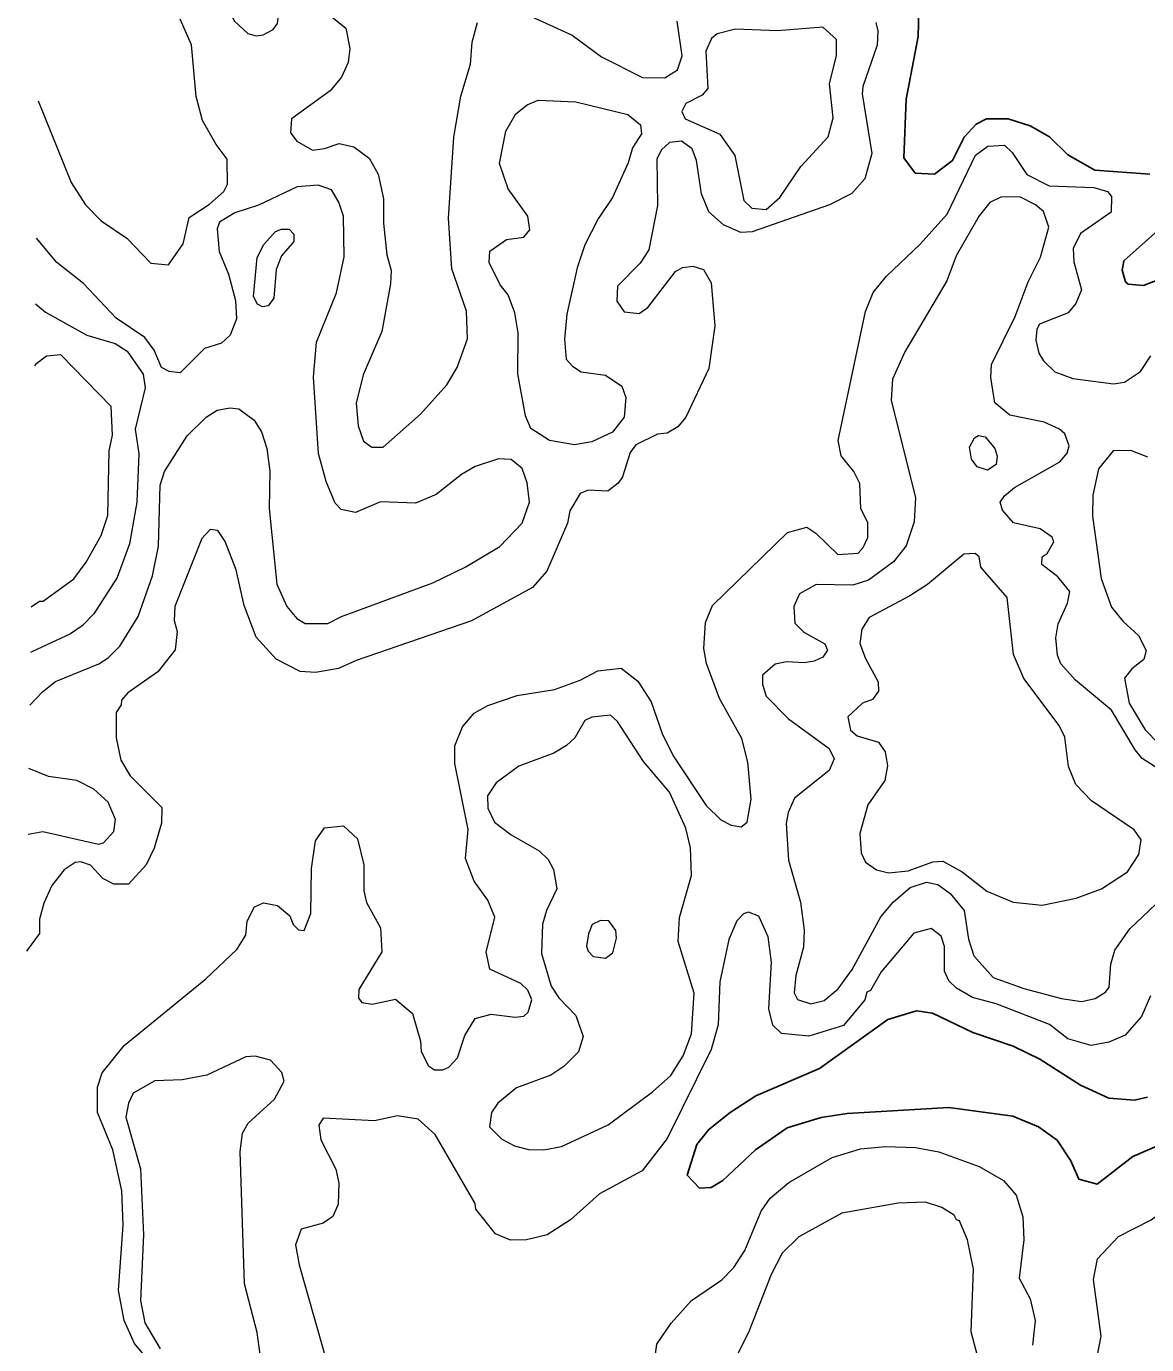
# Model space of a CAD drawing. Extents: x 763.2 to 816.8, y 7896.5 to 7952.7.
# Drawn here: x 763.567 to 766.74, y 7922.705 to 7926.441 of the extents above; entities that cross this region are included whole.
import ezdxf

# ---------------------------------------------------------------- set-up
doc = ezdxf.new("R2010")
doc.units = 0
doc.header["$LTSCALE"] = 0.064
doc.layers.add('1', color=7, linetype='Continuous', lineweight=25)
doc.layers.add('2', color=7, linetype='Continuous', lineweight=13)

msp = doc.modelspace()

# ---------------------------------------------------------------- linework, layer by layer
at = {"layer": '1'}
for points in [[(766.0952, 7926.4869), (766.0935, 7926.4121), (766.0594, 7926.2347), (766.0528, 7926.0687), (766.0847, 7926.0251), (766.1394, 7926.0223), (766.1906, 7926.0606), (766.2233, 7926.1271), (766.2572, 7926.1642), (766.2872, 7926.1787), (766.3478, 7926.1787), (766.4102, 7926.1592), (766.4654, 7926.1285), (766.5176, 7926.0773), (766.5933, 7926.0332), (766.7494, 7926.0225)], [(766.7987, 7925.8867), (766.676, 7925.7766), (766.6708, 7925.7498), (766.6805, 7925.7172), (766.6881, 7925.7103), (766.7312, 7925.7071), (766.8366, 7925.7477)], [(766.7429, 7923.4063), (766.706, 7923.3981), (766.6337, 7923.4033), (766.553, 7923.4405), (766.4379, 7923.5143), (766.3627, 7923.5507), (766.2482, 7923.5897), (766.1335, 7923.6443), (766.0888, 7923.6509), (766.007, 7923.6264), (765.8134, 7923.4873), (765.6335, 7923.4104), (765.5606, 7923.363), (765.5005, 7923.3142), (765.4658, 7923.2723), (765.4386, 7923.1855), (765.4733, 7923.1485), (765.507, 7923.1501), (765.5398, 7923.1697), (765.632, 7923.2567), (765.7222, 7923.3196), (765.8185, 7923.3485), (765.8924, 7923.3603), (766.1801, 7923.3766), (766.3616, 7923.3519), (766.4339, 7923.3224), (766.4869, 7923.284), (766.5258, 7923.2255), (766.5487, 7923.1736), (766.6, 7923.1599), (766.7013, 7923.2381), (766.7774, 7923.2714)]]:
    msp.add_lwpolyline(points, dxfattribs=at)
at = {"layer": '2'}
for points in [[(764.2586, 7926.5391), (764.2169, 7926.6044), (764.1823, 7926.6386), (764.1257, 7926.6323), (764.1134, 7926.619), (764.1052, 7926.5788), (764.1155, 7926.5298), (764.1566, 7926.456), (764.194, 7926.4212), (764.2178, 7926.414), (764.2373, 7926.4168), (764.2659, 7926.4323), (764.2779, 7926.4491), (764.2825, 7926.4861)], [(765.852, 7926.1819), (765.8422, 7926.2779), (765.8619, 7926.3586), (765.862, 7926.4044), (765.8234, 7926.4386), (765.695, 7926.4286), (765.5753, 7926.4334), (765.5241, 7926.4205), (765.508, 7926.4069), (765.4916, 7926.3709), (765.4971, 7926.2653), (765.481, 7926.2467), (765.4349, 7926.2229), (765.4234, 7926.2001), (765.4333, 7926.1791), (765.5316, 7926.1353), (765.574, 7926.0753), (765.5993, 7925.9478), (765.6216, 7925.9263), (765.6624, 7925.9225), (765.7009, 7925.9561), (765.7607, 7926.0444), (765.838, 7926.1282)], [(765.2706, 7926.1915), (765.3063, 7926.1621), (765.3096, 7926.1367), (765.2837, 7926.0965), (765.2716, 7926.0549), (765.2272, 7925.9563), (765.1868, 7925.8956), (765.1487, 7925.822), (765.1274, 7925.7564), (765.098, 7925.6256), (765.0912, 7925.5548), (765.0964, 7925.4984), (765.1138, 7925.4777), (765.1388, 7925.4625), (765.2073, 7925.4525), (765.2538, 7925.4212), (765.2653, 7925.3896), (765.2604, 7925.3334), (765.2275, 7925.2912), (765.1691, 7925.2636), (765.1197, 7925.2552), (765.049, 7925.2678), (764.9963, 7925.3014), (764.9807, 7925.3371), (764.9591, 7925.4565), (764.9597, 7925.573), (764.9502, 7925.6292), (764.9318, 7925.6802), (764.9088, 7925.7088), (764.8779, 7925.7722), (764.8795, 7925.8039), (764.9269, 7925.8367), (764.9762, 7925.8441), (764.9926, 7925.8645), (764.9873, 7925.9034), (764.9316, 7925.9805), (764.9074, 7926.0524), (764.9254, 7926.1442), (764.9532, 7926.1934), (764.985, 7926.2185), (765.0162, 7926.2318), (765.1231, 7926.2278)], [(764.2206, 7925.7862), (764.2395, 7925.8234), (764.2725, 7925.8595), (764.2899, 7925.8666), (764.311, 7925.8665), (764.3241, 7925.8522), (764.3247, 7925.8315), (764.2894, 7925.7908), (764.274, 7925.7518), (764.2673, 7925.6708), (764.252, 7925.6495), (764.2352, 7925.6463), (764.2212, 7925.6534), (764.2104, 7925.6757)], [(766.2441, 7925.2143), (766.2384, 7925.2488), (766.2528, 7925.2753), (766.2637, 7925.2812), (766.2827, 7925.278), (766.3107, 7925.2448), (766.3172, 7925.2233), (766.3137, 7925.1993), (766.2899, 7925.1831), (766.2599, 7925.1931)], [(766.2709, 7924.9082), (766.2661, 7924.9373), (766.2545, 7924.9473), (766.2226, 7924.9454), (766.12, 7924.8591), (766.0696, 7924.8267), (765.9543, 7924.7653), (765.9338, 7924.7329), (765.928, 7924.6916), (765.9435, 7924.65), (765.9802, 7924.583), (765.9806, 7924.5569), (765.9635, 7924.5337), (765.9353, 7924.5226), (765.8936, 7924.4842), (765.9019, 7924.4467), (765.9205, 7924.4301), (765.981, 7924.4128), (766, 7924.385), (766.0067, 7924.3455), (765.9984, 7924.3041), (765.9508, 7924.2346), (765.9279, 7924.1531), (765.9314, 7924.0986), (765.9444, 7924.0726), (765.9751, 7924.0503), (766.0091, 7924.0416), (766.0647, 7924.0479), (766.1349, 7924.0734), (766.163, 7924.0748), (766.2182, 7924.0447), (766.2876, 7923.9898), (766.3626, 7923.9592), (766.4441, 7923.9505), (766.5405, 7923.9704), (766.6126, 7923.997), (766.686, 7924.0446), (766.7184, 7924.0939), (766.7245, 7924.1358), (766.7051, 7924.1639), (766.5846, 7924.2465), (766.5399, 7924.2925), (766.5195, 7924.343), (766.5089, 7924.4265), (766.4922, 7924.4593), (766.393, 7924.5933), (766.3635, 7924.6612), (766.345, 7924.8228)], [(765.4589, 7923.701), (765.4135, 7923.8474), (765.4167, 7923.9157), (765.4511, 7924.0348), (765.4478, 7924.1129), (765.4347, 7924.169), (765.3885, 7924.2707), (765.3155, 7924.3574), (765.2412, 7924.4707), (765.2218, 7924.4892), (765.1682, 7924.483), (765.1486, 7924.4739), (765.1201, 7924.425), (765.0966, 7924.4026), (765.0614, 7924.3815), (764.9619, 7924.3445), (764.8973, 7924.2968), (764.8728, 7924.26), (764.8743, 7924.2254), (764.8932, 7924.1861), (764.9404, 7924.15), (765.0194, 7924.1043), (765.045, 7924.0801), (765.0596, 7924.0511), (765.0696, 7923.9969), (765.0403, 7923.9355), (765.029, 7923.8967), (765.0257, 7923.8132), (765.0538, 7923.7209), (765.075, 7923.6875), (765.1232, 7923.6374), (765.1439, 7923.578), (765.1305, 7923.5346), (765.0896, 7923.4935), (765.0528, 7923.4686), (764.955, 7923.4324), (764.9021, 7923.3896), (764.8843, 7923.3629), (764.8791, 7923.3222), (764.9139, 7923.287), (764.9493, 7923.2685), (764.9892, 7923.2577), (765.0331, 7923.2568), (765.0823, 7923.2665), (765.215, 7923.3278), (765.341, 7923.4211), (765.3923, 7923.4676), (765.4273, 7923.5234), (765.4506, 7923.5857)], [(765.2388, 7923.8572), (765.2365, 7923.8782), (765.2164, 7923.9055), (765.1933, 7923.9069), (765.1699, 7923.8953), (765.1591, 7923.8691), (765.1538, 7923.8338), (765.1582, 7923.8198), (765.1727, 7923.805), (765.2077, 7923.7999), (765.2283, 7923.8152)]]:
    msp.add_lwpolyline(points, close=True, dxfattribs=at)
for points in [[(764.3784, 7926.5119), (764.4713, 7926.4362), (764.4829, 7926.3783), (764.4782, 7926.3389), (764.4593, 7926.2975), (764.4278, 7926.2583), (764.318, 7926.1793), (764.3154, 7926.1392), (764.3325, 7926.116), (764.3772, 7926.0903), (764.411, 7926.0946), (764.4526, 7926.1096), (764.4941, 7926.1), (764.5378, 7926.0681), (764.5634, 7926.0226), (764.5785, 7925.9521), (764.5786, 7925.8832), (764.5881, 7925.794), (764.5998, 7925.7491), (764.5982, 7925.7111), (764.5736, 7925.5763), (764.5207, 7925.4534), (764.5014, 7925.3728), (764.5069, 7925.3088), (764.5216, 7925.2653), (764.5458, 7925.2488), (764.5772, 7925.2486), (764.6836, 7925.3422), (764.7575, 7925.4255), (764.7873, 7925.4744), (764.8165, 7925.5553), (764.8135, 7925.6342), (764.7723, 7925.7538), (764.7626, 7925.8977), (764.7773, 7926.1271), (764.7973, 7926.2435), (764.8247, 7926.3343), (764.8299, 7926.3966), (764.8443, 7926.4525)], [(763.6005, 7926.2306), (763.6933, 7925.9983), (763.7344, 7925.9351), (763.7782, 7925.8896), (763.8509, 7925.8413), (763.9197, 7925.7705), (763.9696, 7925.7656), (764.0113, 7925.8246), (764.0282, 7925.8993), (764.0858, 7925.9371), (764.1259, 7925.9732), (764.1365, 7925.9938), (764.136, 7926.0648), (764.1043, 7926.1062), (764.0656, 7926.1744), (764.0479, 7926.2422), (764.0349, 7926.3886), (764.0024, 7926.4618)], [(764.964, 7926.484), (765.1132, 7926.4166), (765.1958, 7926.3551), (765.3126, 7926.2967), (765.3759, 7926.2955), (765.411, 7926.3181), (765.4247, 7926.3581), (765.4103, 7926.4559)], [(765.9785, 7926.4288), (765.9769, 7926.3876), (765.9365, 7926.2705), (765.9344, 7926.2501), (765.9622, 7926.0807), (765.9423, 7926.0094)], [(765.973, 7926.4524), (765.9785, 7926.4288)], [(765.9423, 7926.0094), (765.9051, 7925.9674), (765.8416, 7925.9353), (765.6227, 7925.8586), (765.5904, 7925.8569), (765.5419, 7925.8789), (765.4999, 7925.9155), (765.4791, 7925.9668), (765.4654, 7926.0613), (765.4527, 7926.0942), (765.4224, 7926.1161), (765.3886, 7926.1125), (765.3657, 7926.0916), (765.3527, 7926.0654), (765.3543, 7925.9331), (765.3298, 7925.8075), (765.3052, 7925.77), (765.2414, 7925.7044), (765.2394, 7925.662), (765.2607, 7925.6318), (765.3026, 7925.6272), (765.3272, 7925.6442), (765.406, 7925.7465), (765.4254, 7925.7579), (765.4551, 7925.7613), (765.4846, 7925.752), (765.507, 7925.7143), (765.5168, 7925.5921), (765.5004, 7925.4711), (765.4353, 7925.3338), (765.4119, 7925.3064), (765.3823, 7925.2885), (765.3547, 7925.2857), (765.2936, 7925.255), (765.277, 7925.2337), (765.2552, 7925.1644), (765.2436, 7925.1464), (765.2143, 7925.1241), (765.1587, 7925.1268), (765.1358, 7925.1169), (765.1065, 7925.068), (765.0993, 7925.0333), (765.0408, 7924.8966), (765.0004, 7924.851), (764.828, 7924.7562), (764.5012, 7924.6437), (764.4505, 7924.6211), (764.3862, 7924.6094), (764.3427, 7924.6123), (764.2739, 7924.6475), (764.2176, 7924.7102), (764.1834, 7924.7998), (764.1614, 7924.9004), (764.1298, 7924.9807), (764.1095, 7925.0121), (764.0878, 7925.0151), (764.0637, 7924.9894), (763.9871, 7924.7973), (763.9852, 7924.757), (763.9935, 7924.7259), (763.9883, 7924.6742), (763.9393, 7924.6115), (763.8543, 7924.5521), (763.8363, 7924.5312), (763.8351, 7924.5185), (763.8209, 7924.4963), (763.8209, 7924.4245), (763.8343, 7924.3616), (763.8603, 7924.3167), (763.9506, 7924.2271), (763.9491, 7924.1827), (763.929, 7924.1123), (763.9062, 7924.0647), (763.8557, 7924.0095), (763.8147, 7924.0101), (763.7831, 7924.0263), (763.7481, 7924.0639), (763.7213, 7924.073), (763.7046, 7924.0711), (763.6736, 7924.0508), (763.6385, 7924.0061), (763.6157, 7923.9559), (763.6043, 7923.9107), (763.6036, 7923.87), (763.5667, 7923.8198)], [(765.6205, 7924.2512), (765.6106, 7924.3556), (765.5938, 7924.4225), (765.5303, 7924.5363), (765.4933, 7924.6354), (765.4857, 7924.6776), (765.4911, 7924.7519), (765.5106, 7924.7997), (765.7229, 7925.0071), (765.778, 7925.0215), (765.803, 7925.0049), (765.8659, 7924.9443), (765.9231, 7924.9479), (765.9375, 7924.9637), (765.9502, 7924.9925), (765.9503, 7925.0337), (765.9306, 7925.075), (765.9276, 7925.1459), (765.9111, 7925.1794), (765.8751, 7925.2244), (765.8669, 7925.2674), (765.9437, 7925.6335), (765.9657, 7925.6873), (766.0033, 7925.7334), (766.0982, 7925.8233), (766.1757, 7925.9093), (766.2559, 7926.076), (766.291, 7926.1014), (766.3379, 7926.1047), (766.3599, 7926.0834), (766.4007, 7926.0215), (766.4646, 7925.989), (766.5906, 7925.9844), (766.6293, 7925.9729), (766.6405, 7925.9592), (766.6401, 7925.9149), (766.5534, 7925.8543), (766.5324, 7925.8119), (766.5341, 7925.7735), (766.5555, 7925.6947), (766.5397, 7925.6559), (766.5181, 7925.6295), (766.4367, 7925.5971), (766.4289, 7925.583), (766.4265, 7925.5515), (766.4349, 7925.5149), (766.4478, 7925.4931), (766.4801, 7925.4619), (766.5315, 7925.4435), (766.6468, 7925.4278), (766.6777, 7925.4329), (766.7235, 7925.463), (766.7527, 7925.5076)], [(763.5765, 7924.5175), (763.6127, 7924.5555), (763.6494, 7924.5842), (763.7715, 7924.634), (763.7982, 7924.651), (763.8316, 7924.6845), (763.8837, 7924.7684), (763.924, 7924.884), (763.9411, 7924.9677), (763.9458, 7925.141), (763.9584, 7925.1799), (764.0218, 7925.2803), (764.0756, 7925.334), (764.1069, 7925.3536), (764.1429, 7925.3603), (764.1686, 7925.3569), (764.2123, 7925.3252), (764.2331, 7925.292), (764.2481, 7925.2445), (764.2564, 7925.1805), (764.2548, 7925.0746), (764.276, 7924.8598), (764.3047, 7924.7967), (764.3325, 7924.7633), (764.3562, 7924.7488), (764.4206, 7924.7483), (764.4597, 7924.769), (764.7181, 7924.8641), (764.8102, 7924.9084), (764.9082, 7924.9673), (764.9711, 7925.0334), (764.9925, 7925.0931), (764.9858, 7925.1471), (764.9711, 7925.1876), (764.9402, 7925.2136), (764.9039, 7925.2158), (764.8385, 7925.1935), (764.7998, 7925.1709), (764.728, 7925.1139), (764.6695, 7925.0894), (764.5702, 7925.0939), (764.4987, 7925.063), (764.4583, 7925.0722), (764.4417, 7925.0899), (764.416, 7925.151), (764.3944, 7925.2306), (764.3797, 7925.4467), (764.3885, 7925.5459), (764.4449, 7925.6861), (764.4669, 7925.7884), (764.4651, 7925.9037), (764.4521, 7925.9433), (764.4314, 7925.9783), (764.3935, 7925.9914), (764.3336, 7925.9863), (764.224, 7925.9342), (764.1575, 7925.9131), (764.1139, 7925.8862), (764.1069, 7925.8674), (764.1133, 7925.8031), (764.1396, 7925.7391), (764.1592, 7925.6643), (764.1617, 7925.6127), (764.1441, 7925.5656), (764.1191, 7925.5434), (764.0713, 7925.5281), (764.0025, 7925.4592), (763.9709, 7925.4626), (763.9498, 7925.4748), (763.9289, 7925.5236), (763.9021, 7925.5597), (763.8214, 7925.6146), (763.7283, 7925.7125), (763.6528, 7925.7718), (763.595, 7925.8407)], [(766.5226, 7924.8397), (766.4891, 7924.8812), (766.4436, 7924.9161), (766.4441, 7924.9377), (766.4591, 7924.9471), (766.4776, 7924.98), (766.4732, 7924.9932), (766.4386, 7925.0166), (766.3629, 7925.0345), (766.3322, 7925.0699), (766.3258, 7925.0923), (766.3376, 7925.111), (766.3661, 7925.1343), (766.4941, 7925.2071), (766.5153, 7925.2315), (766.521, 7925.2525), (766.5091, 7925.2864), (766.494, 7925.2998), (766.4497, 7925.3194), (766.3525, 7925.3388), (766.3107, 7925.3741), (766.2993, 7925.446), (766.3007, 7925.4829), (766.3683, 7925.619), (766.4044, 7925.7169), (766.4401, 7925.787), (766.4635, 7925.872), (766.4478, 7925.9167), (766.4255, 7925.9356), (766.3815, 7925.9581), (766.3277, 7925.9573), (766.2965, 7925.9421), (766.2662, 7925.9042), (766.2013, 7925.7906), (766.1742, 7925.7202), (766.0556, 7925.5191), (766.02, 7925.4415), (766.0165, 7925.3818), (766.0855, 7925.1049), (766.0822, 7925.0367), (766.0596, 7924.9685), (766.0234, 7924.9236), (765.9526, 7924.8716), (765.9082, 7924.8576), (765.8045, 7924.8589), (765.757, 7924.8324), (765.7406, 7924.7966), (765.7437, 7924.7498), (765.7689, 7924.7243), (765.8286, 7924.6915), (765.8364, 7924.6729), (765.8231, 7924.6537), (765.7986, 7924.6419), (765.7706, 7924.6373), (765.72, 7924.6403), (765.6879, 7924.6338), (765.6519, 7924.6025), (765.6519, 7924.5758), (765.6626, 7924.5423), (765.7262, 7924.4787), (765.8411, 7924.3947), (765.8551, 7924.3653), (765.8412, 7924.3321), (765.7432, 7924.2534), (765.7245, 7924.2128), (765.7191, 7924.1814), (765.7255, 7924.0775), (765.7601, 7923.9586), (765.7699, 7923.8796), (765.7684, 7923.831), (765.747, 7923.7514), (765.7421, 7923.7023), (765.7515, 7923.6828), (765.7891, 7923.6709), (765.8264, 7923.6803), (765.8662, 7923.7132), (765.9066, 7923.7684), (765.9876, 7923.9169), (766.0219, 7923.959), (766.0705, 7924.0001), (766.1166, 7924.016), (766.1485, 7924.0088), (766.1834, 7923.9838), (766.2235, 7923.9348), (766.2357, 7923.8543), (766.2512, 7923.8066), (766.3057, 7923.745), (766.3921, 7923.7143), (766.4996, 7923.6857), (766.5561, 7923.6774), (766.5943, 7923.6855), (766.624, 7923.7035), (766.6344, 7923.7178), (766.6394, 7923.7836), (766.6507, 7923.8231)], [(763.5924, 7925.6544), (763.6209, 7925.6312), (763.738, 7925.566), (763.8187, 7925.542), (763.8525, 7925.5206), (763.8974, 7925.455), (763.9029, 7925.4171), (763.8752, 7925.2995), (763.8849, 7925.2299), (763.88, 7925.0931), (763.8587, 7924.9748), (763.8239, 7924.8789), (763.7579, 7924.7764), (763.725, 7924.7418), (763.6915, 7924.7198), (763.5826, 7924.6685), (763.5786, 7924.6666)], [(763.5804, 7924.7958), (763.6037, 7924.8124), (763.6141, 7924.8122), (763.7007, 7924.8756), (763.7362, 7924.9229), (763.7785, 7924.9979), (763.7979, 7925.0546), (763.8012, 7925.2385), (763.8109, 7925.2825), (763.8073, 7925.3635), (763.6644, 7925.5103), (763.6234, 7925.5062), (763.5922, 7925.4829), (763.5899, 7925.4792)], [(766.7441, 7925.2205), (766.6961, 7925.2387), (766.6453, 7925.2377), (766.6042, 7925.1872), (766.5884, 7925.1121), (766.5868, 7925.053), (766.6114, 7924.8762), (766.6411, 7924.7953), (766.6728, 7924.755), (766.7175, 7924.7149), (766.7394, 7924.6718), (766.7323, 7924.6468), (766.6981, 7924.6204), (766.6774, 7924.5937), (766.6905, 7924.5228), (766.7363, 7924.4476), (766.7738, 7924.4085)], [(766.4975, 7924.6344), (766.4881, 7924.6588), (766.4836, 7924.7083), (766.4901, 7924.748), (766.5158, 7924.8059), (766.5226, 7924.8397)], [(766.8014, 7924.3187), (766.7278, 7924.3663), (766.7075, 7924.3904), (766.6413, 7924.5035), (766.5392, 7924.588), (766.4975, 7924.6344)], [(763.9053, 7922.6695), (763.8728, 7922.7075), (763.8434, 7922.7733), (763.8274, 7922.8585), (763.8405, 7923.044), (763.837, 7923.1407), (763.8113, 7923.257), (763.7682, 7923.3626), (763.7681, 7923.4344), (763.7815, 7923.4754), (763.8439, 7923.5524), (764.0755, 7923.7416), (764.1631, 7923.8243), (764.1887, 7923.865), (764.1923, 7923.9051), (764.2131, 7923.9461), (764.2388, 7923.9566), (764.2782, 7923.9499), (764.3128, 7923.9202), (764.3227, 7923.8957), (764.3379, 7923.8805), (764.3534, 7923.8784), (764.373, 7923.9263), (764.3748, 7924.0545), (764.3862, 7924.1331), (764.4113, 7924.17), (764.4654, 7924.175), (764.5048, 7924.1385), (764.5224, 7924.0643), (764.5226, 7923.991), (764.5304, 7923.9576), (764.5701, 7923.8861), (764.5734, 7923.8178), (764.5081, 7923.7114), (764.508, 7923.6864), (764.5168, 7923.6741), (764.5465, 7923.6693), (764.6129, 7923.6839), (764.6606, 7923.6437), (764.6834, 7923.5647), (764.6851, 7923.5358), (764.7055, 7923.4954), (764.7228, 7923.4839), (764.7469, 7923.4836), (764.7635, 7923.4911), (764.7878, 7923.5181), (764.8087, 7923.5805), (764.8384, 7923.6296), (764.8832, 7923.6412), (764.9515, 7923.6332), (764.9764, 7923.636), (764.9886, 7923.6467), (764.9989, 7923.6817), (764.9872, 7923.7091), (764.9675, 7923.7283), (764.8793, 7923.7687), (764.8694, 7923.8171), (764.8937, 7923.9162), (764.874, 7923.965), (764.8353, 7924.0187), (764.8104, 7924.0828), (764.8184, 7924.1651), (764.781, 7924.3515), (764.7807, 7924.4016), (764.8023, 7924.456), (764.8355, 7924.4946), (764.8738, 7924.5163), (764.9568, 7924.5446), (765.0633, 7924.5617), (765.1356, 7924.5881), (765.1856, 7924.6143), (765.2521, 7924.6222), (765.2992, 7924.5852), (765.3369, 7924.5267), (765.3693, 7924.4345), (765.4012, 7924.3706), (765.493, 7924.2325)], [(763.5713, 7924.152), (763.6137, 7924.1588), (763.7707, 7924.123), (763.7856, 7924.1268), (763.8145, 7924.1592), (763.819, 7924.1931), (763.7984, 7924.242), (763.7578, 7924.2793), (763.7098, 7924.3033), (763.6292, 7924.3151), (763.5739, 7924.3378)], [(765.493, 7924.2325), (765.5344, 7924.1924), (765.5633, 7924.1769), (765.5916, 7924.1724), (765.6089, 7924.186), (765.6205, 7924.2512)], [(766.6507, 7923.8231), (766.6924, 7923.8833), (766.8026, 7923.987), (766.9665, 7924.1178), (767.05, 7924.1573), (767.1166, 7924.164)], [(766.7514, 7923.6936), (766.7256, 7923.6344), (766.6796, 7923.5822), (766.6337, 7923.5622), (766.5831, 7923.5525), (766.517, 7923.5717), (766.4651, 7923.6117), (766.3139, 7923.6708), (766.2472, 7923.6888), (766.2022, 7923.7153), (766.1799, 7923.7361), (766.1679, 7923.7637), (766.1676, 7923.8329), (766.1587, 7923.8626), (766.1301, 7923.8844), (766.0806, 7923.8711), (765.9885, 7923.7613), (765.9585, 7923.7089), (765.9479, 7923.7034), (765.9423, 7923.6825), (765.882, 7923.609), (765.7834, 7923.5795), (765.7057, 7923.587), (765.6812, 7923.6106), (765.6697, 7923.6568), (765.678, 7923.7885), (765.6686, 7923.8606), (765.6416, 7923.9189), (765.6125, 7923.9302), (765.5981, 7923.9256), (765.5794, 7923.9058), (765.5564, 7923.8533), (765.5315, 7923.7335), (765.5267, 7923.6108), (765.5069, 7923.5411), (765.3824, 7923.2886), (765.3108, 7923.1971), (765.1901, 7923.1325), (765.108, 7923.0585), (765.0417, 7923.0158), (764.984, 7923.0021), (764.938, 7923.0004), (764.8958, 7923.0189), (764.8398, 7923.0884), (764.8377, 7923.1046), (764.7251, 7923.3005), (764.6762, 7923.3436), (764.6177, 7923.3535), (764.5531, 7923.3389)], [(764.235, 7922.6349), (764.2201, 7922.739), (764.1842, 7922.8772), (764.1725, 7923.252), (764.179, 7923.3037), (764.1946, 7923.3327), (764.2698, 7923.4004), (764.2971, 7923.4516), (764.2902, 7923.4757), (764.2584, 7923.5108), (764.2151, 7923.5228), (764.1884, 7923.5207), (764.0779, 7923.4689), (764.0082, 7923.4557), (763.9308, 7923.4527), (763.8694, 7923.4179), (763.8559, 7923.3889), (763.8489, 7923.3496), (763.8897, 7923.2032), (763.8981, 7923.0162), (763.8899, 7922.8296), (763.9026, 7922.7668), (763.9462, 7922.6925)], [(764.5531, 7923.3389), (764.4077, 7923.3467), (764.3948, 7923.3264), (764.4009, 7923.2851), (764.4438, 7923.2019), (764.4519, 7923.1623)], [(765.648, 7923.0835), (765.6735, 7923.1203), (765.7267, 7923.1643), (765.8495, 7923.2355), (765.9294, 7923.2598), (766.0007, 7923.2665)], [(766.0007, 7923.2665), (766.0855, 7923.2633), (766.1519, 7923.2516), (766.2657, 7923.2093), (766.3353, 7923.1696), (766.3708, 7923.128), (766.3896, 7923.0671), (766.3928, 7923.0014), (766.3797, 7922.893), (766.4109, 7922.8343), (766.4251, 7922.773), (766.4171, 7922.7029)], [(766.5944, 7922.6408), (766.6114, 7922.7286), (766.5901, 7922.8895), (766.6017, 7922.9475), (766.6609, 7923.0115), (766.7532, 7923.0583), (766.9034, 7923.1708), (766.9402, 7923.1843), (766.9792, 7923.1842), (767.0899, 7923.1291), (767.1696, 7923.1122), (767.3379, 7923.1745), (767.3838, 7923.1811), (767.4934, 7923.1781), (767.6869, 7923.2338), (767.7447, 7923.2337), (767.7798, 7923.2233), (767.781, 7923.2149), (767.8103, 7923.183), (767.8308, 7923.1385), (767.8353, 7923.0983), (767.8135, 7923.0172), (767.6975, 7922.86), (767.58, 7922.6622)], [(764.4519, 7923.1623), (764.45, 7923.1033), (764.4352, 7923.0682), (764.4071, 7923.049), (764.3448, 7923.0325), (764.329, 7922.9872), (764.3392, 7922.9305), (764.4304, 7922.6115)], [(766.0362, 7923.1055), (765.8771, 7923.077), (765.7552, 7923.0102), (765.7082, 7922.9636), (765.6763, 7922.9034), (765.6121, 7922.7389), (765.5756, 7922.6662)], [(766.2104, 7923.0555), (766.2022, 7923.0581), (766.1953, 7923.0721), (766.16, 7923.0936), (766.1144, 7923.1088), (766.0362, 7923.1055)], [(765.3326, 7922.5557), (765.3529, 7922.706), (765.393, 7922.7655), (765.4506, 7922.8303), (765.5366, 7922.8886), (765.5711, 7922.9232), (765.6019, 7922.9718), (765.648, 7923.0835)], [(766.2616, 7922.6727), (766.2435, 7922.741), (766.2498, 7922.9191), (766.2332, 7923.0014), (766.2104, 7923.0555)]]:
    msp.add_lwpolyline(points, dxfattribs=at)

doc.saveas('drawing.dxf')
